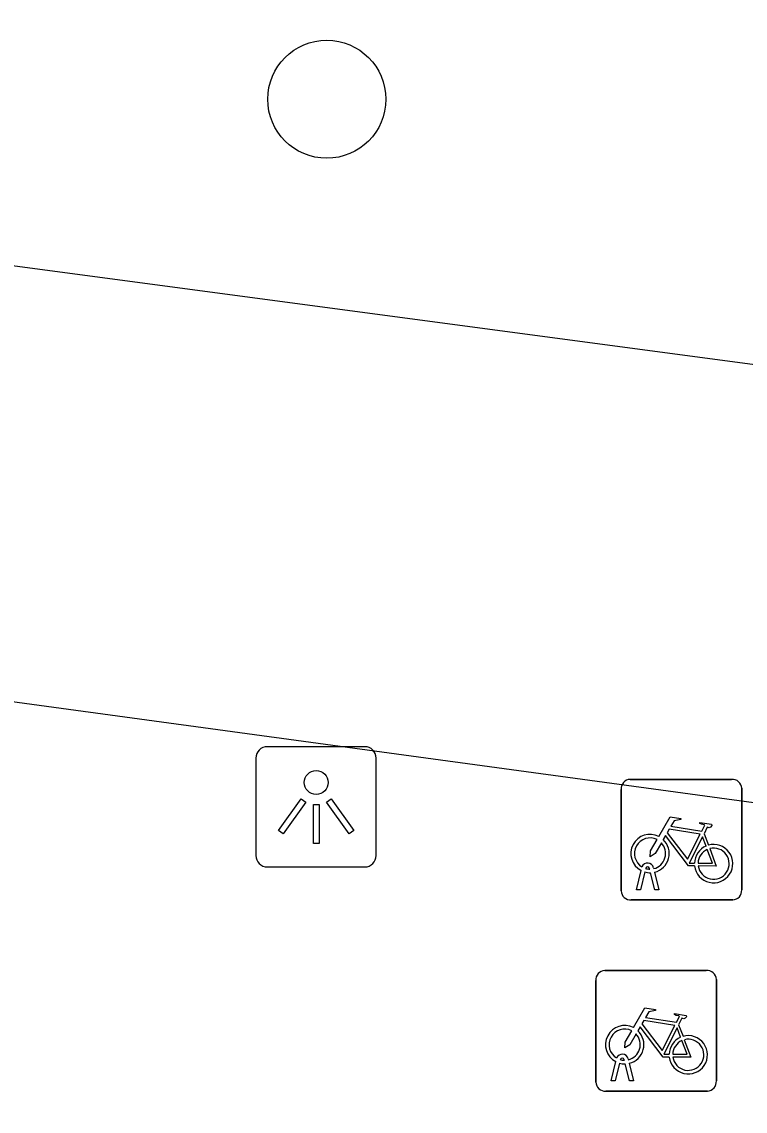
# Model space of a CAD drawing. Extents: x 155888 to 156864, y 383882 to 384671.
# Drawn here: x 156245.33 to 156251.32, y 383955.95 to 383964.98 of the extents above; entities that cross this region are included whole.
import ezdxf

# ---------------------------------------------------------------- set-up
doc = ezdxf.new("R2010")
doc.units = 0
for name, color, linetype in [('IMGEO_Boom', 7, 'Continuous'), ('IMGEO_Fietsenrek', 7, 'Continuous'), ('IMGEO_Fietspad_gesloten', 7, 'Continuous'), ('IMGEO_Lichtpunt', 7, 'Continuous')]:
    doc.layers.add(name, color=color, linetype=linetype)

msp = doc.modelspace()

# ---------------------------------------------------------------- linework, layer by layer
at = {"layer": 'IMGEO_Boom'}
msp.add_circle((156247.854, 383964.336), 0.4892, dxfattribs=at)
at = {"layer": 'IMGEO_Fietsenrek'}
for p, q in [((156250.3669, 383958.7005), (156251.2078, 383958.7005)), ((156251.2078, 383958.7005), (156250.3669, 383958.7005)), ((156250.2925, 383957.7759), (156250.2925, 383958.6168)), ((156250.2925, 383958.6168), (156250.2925, 383957.7759)), ((156251.2915, 383958.6261), (156251.2915, 383957.7852)), ((156251.2915, 383957.7852), (156251.2915, 383958.6261)), ((156250.9792, 383958.2502), (156251.0155, 383958.155)), ((156250.5606, 383957.9684), (156250.5624, 383957.9605)), ((156250.4195, 383957.7853), (156250.4578, 383957.9453)), ((156250.4882, 383957.9331), (156250.4529, 383957.7853)), ((156250.5299, 383957.9569), (156250.5289, 383957.9612)), ((156250.571, 383957.7853), (156250.5371, 383957.927)), ((156250.5694, 383957.9313), (156250.6044, 383957.7853)), ((156250.4529, 383957.7853), (156250.4195, 383957.7853)), ((156250.6044, 383957.7853), (156250.571, 383957.7853)), ((156251.2171, 383957.7015), (156250.3762, 383957.7015)), ((156250.3762, 383957.7015), (156251.2171, 383957.7015)), ((156250.1569, 383957.1165), (156250.9978, 383957.1165)), ((156250.9978, 383957.1165), (156250.1569, 383957.1165)), ((156250.0825, 383956.1919), (156250.0825, 383957.0328)), ((156250.0825, 383957.0328), (156250.0825, 383956.1919)), ((156251.0815, 383957.0421), (156251.0815, 383956.2012)), ((156251.0815, 383956.2012), (156251.0815, 383957.0421)), ((156250.7692, 383956.6662), (156250.8055, 383956.571)), ((156250.2095, 383956.2013), (156250.2478, 383956.3613)), ((156250.2782, 383956.3491), (156250.2429, 383956.2013)), ((156250.3199, 383956.3729), (156250.3189, 383956.3772)), ((156250.361, 383956.2013), (156250.3271, 383956.343)), ((156250.3506, 383956.3844), (156250.3524, 383956.3765)), ((156250.3594, 383956.3473), (156250.3944, 383956.2013)), ((156250.2429, 383956.2013), (156250.2095, 383956.2013)), ((156250.3944, 383956.2013), (156250.361, 383956.2013)), ((156251.0071, 383956.1175), (156250.1662, 383956.1175)), ((156250.1662, 383956.1175), (156251.0071, 383956.1175))]:
    msp.add_line(p, q, dxfattribs=at)
for points in [[(156250.6051, 383958.2272), (156250.6998, 383958.3907), (156250.786, 383958.3769), (156250.7877, 383958.3682), (156250.7316, 383958.3573), (156250.7054, 383958.312), (156250.9606, 383958.2712)], [(156250.9606, 383958.2712), (156250.9856, 383958.32), (156250.9805, 383958.324), (156250.9573, 383958.3277), (156250.9446, 383958.3352), (156250.9436, 383958.3383), (156250.9458, 383958.3429), (156251.0406, 383958.3278), (156251.0429, 383958.3175), (156251.0335, 383958.3051), (156251.0211, 383958.2987), (156251.0066, 383958.3049), (156250.9792, 383958.2502)], [(156250.9477, 383958.246), (156250.6909, 383958.287), (156250.6742, 383958.2582), (156250.8412, 383958.0379), (156250.9477, 383958.246)], [(156250.6258, 383958.1747), (156250.5742, 383958.0855), (156250.5343, 383958.0595), (156250.5355, 383958.107), (156250.59, 383958.2012)], [(156250.9008, 383957.9825), (156250.8511, 383957.9826), (156250.6604, 383958.2343), (156250.6414, 383958.2015)], [(156250.9957, 383958.148), (156250.9664, 383958.2248), (156250.857, 383958.0067), (156250.8997, 383958.0066)], [(156250.9297, 383958.0065), (156251.0496, 383958.0063), (156251.0064, 383958.1199)], [(156251.0262, 383958.1268), (156251.0812, 383957.9822), (156250.9311, 383957.9825)], [(156250.3951, 383956.6432), (156250.4898, 383956.8067), (156250.576, 383956.7929), (156250.5777, 383956.7842), (156250.5216, 383956.7733), (156250.4954, 383956.728), (156250.7506, 383956.6872)], [(156250.7377, 383956.662), (156250.4809, 383956.703), (156250.4642, 383956.6742), (156250.6312, 383956.4539), (156250.7377, 383956.662)], [(156250.7506, 383956.6872), (156250.7756, 383956.736), (156250.7705, 383956.74), (156250.7473, 383956.7437), (156250.7346, 383956.7512), (156250.7336, 383956.7543), (156250.7358, 383956.7589), (156250.8306, 383956.7438), (156250.8329, 383956.7335), (156250.8235, 383956.7211), (156250.8111, 383956.7147), (156250.7966, 383956.7209), (156250.7692, 383956.6662)], [(156250.4158, 383956.5907), (156250.3642, 383956.5015), (156250.3243, 383956.4755), (156250.3255, 383956.523), (156250.38, 383956.6172)], [(156250.6908, 383956.3985), (156250.6411, 383956.3986), (156250.4504, 383956.6503), (156250.4314, 383956.6175)], [(156250.7857, 383956.564), (156250.7564, 383956.6408), (156250.647, 383956.4227), (156250.6897, 383956.4226)], [(156250.7197, 383956.4225), (156250.8396, 383956.4223), (156250.7964, 383956.5359)], [(156250.8162, 383956.5428), (156250.8712, 383956.3982), (156250.7211, 383956.3985)]]:
    msp.add_lwpolyline(points, dxfattribs=at)
for centre, radius, start, end in [((156250.3702, 383958.6226), 0.0779, 92.4484, 184.28452), ((156250.3702, 383958.6226), 0.0779, 92.4484, 184.28452), ((156251.2136, 383958.6228), 0.0779, 2.4484, 94.28452), ((156251.2136, 383958.6228), 0.0779, 2.4484, 94.28452), ((156250.5321, 383958.0859), 0.159, 62.67661, 242.13685), ((156250.5321, 383958.0859), 0.129, 63.31916, 238.90302), ((156250.5321, 383958.0859), 0.129, 283.60429, 43.43025), ((156250.5321, 383958.0859), 0.159, 283.5766, 46.60424), ((156251.0587, 383958.0019), 0.159, 113.3408, 178.32165), ((156251.0587, 383958.0019), 0.159, 187.0065, 105.77075), ((156251.0587, 383958.0019), 0.129, 113.92302, 177.95563), ((156251.0587, 383958.0019), 0.129, 188.67146, 104.58832), ((156250.5119, 383957.9573), 0.0499, 12.8025, 158.69338), ((156250.5119, 383957.9573), 0.0174, 12.8025, 163.45023), ((156250.5321, 383958.0859), 0.159, 253.99666, 271.78671), ((156250.5321, 383958.0859), 0.129, 253.41502, 269.02044), ((156251.2138, 383957.7794), 0.0779, 272.4484, 4.28452), ((156251.2138, 383957.7794), 0.0779, 272.4484, 4.28452), ((156250.3704, 383957.7792), 0.0779, 182.4484, 274.28452), ((156250.3704, 383957.7792), 0.0779, 182.4484, 274.28452), ((156250.1602, 383957.0386), 0.0779, 92.4484, 184.28452), ((156250.1602, 383957.0386), 0.0779, 92.4484, 184.28452), ((156251.0036, 383957.0388), 0.0779, 2.4484, 94.28452), ((156251.0036, 383957.0388), 0.0779, 2.4484, 94.28452), ((156250.3221, 383956.5019), 0.159, 62.67661, 242.13685), ((156250.3221, 383956.5019), 0.129, 63.31916, 238.90302), ((156250.3221, 383956.5019), 0.159, 283.5766, 46.60424), ((156250.3221, 383956.5019), 0.129, 283.60429, 43.43025), ((156250.8487, 383956.4179), 0.159, 113.3408, 178.32165), ((156250.8487, 383956.4179), 0.159, 187.0065, 105.77075), ((156250.8487, 383956.4179), 0.129, 113.92302, 177.95563), ((156250.8487, 383956.4179), 0.129, 188.67146, 104.58832), ((156250.3019, 383956.3733), 0.0499, 12.8025, 158.69338), ((156250.3221, 383956.5019), 0.159, 253.99666, 271.78671), ((156250.3019, 383956.3733), 0.0174, 12.8025, 163.45023), ((156250.3221, 383956.5019), 0.129, 253.41502, 269.02044), ((156250.1604, 383956.1952), 0.0779, 182.4484, 274.28452), ((156250.1604, 383956.1952), 0.0779, 182.4484, 274.28452), ((156251.0038, 383956.1954), 0.0779, 272.4484, 4.28452), ((156251.0038, 383956.1954), 0.0779, 272.4484, 4.28452)]:
    msp.add_arc(centre, radius, start, end, dxfattribs=at)
at = {"layer": 'IMGEO_Fietspad_gesloten'}
for points in [[(156355.356, 383948.3), (156353.825, 383948.5), (156350.172, 383948.959), (156338.567, 383950.525), (156323.65, 383952.522), (156307.823, 383954.602), (156287.382, 383957.354), (156268.441, 383959.872), (156254.921, 383961.665), (156243.285, 383963.219), (156236.368, 383964.123), (156226.69, 383965.478), (156217.655, 383966.653), (156216.347, 383966.84)], [(156238.656, 383960.244), (156256.907, 383957.756)]]:
    msp.add_lwpolyline(points, dxfattribs=at)
at = {"layer": 'IMGEO_Lichtpunt'}
for p, q in [((156248.1686, 383958.9711), (156247.3615, 383958.9711)), ((156248.1686, 383958.9711), (156247.3615, 383958.9711)), ((156247.2668, 383958.8765), (156247.2668, 383958.0693)), ((156247.2668, 383958.8765), (156247.2668, 383958.0693)), ((156248.2633, 383958.0693), (156248.2633, 383958.8765)), ((156248.2633, 383958.0693), (156248.2633, 383958.8765)), ((156247.3615, 383957.9747), (156248.1686, 383957.9747)), ((156247.3615, 383957.9747), (156248.1686, 383957.9747))]:
    msp.add_line(p, q, dxfattribs=at)
for points in [[(156247.6412, 383958.5398), (156247.6797, 383958.5123), (156247.4924, 383958.2499), (156247.4539, 383958.2774), (156247.6412, 383958.5398)], [(156247.8526, 383958.5121), (156247.8912, 383958.5395), (156248.0779, 383958.2766), (156248.0393, 383958.2492), (156247.8526, 383958.5121)], [(156247.7427, 383958.4921), (156247.79, 383958.4921), (156247.79, 383958.1697), (156247.7427, 383958.1697), (156247.7427, 383958.4921)]]:
    msp.add_lwpolyline(points, dxfattribs=at)
msp.add_circle((156247.7664, 383958.6744), 0.0994, dxfattribs=at)
for centre, start, end in [((156247.3615, 383958.8765), 90, 180), ((156247.3615, 383958.8765), 90, 180), ((156248.1686, 383958.8765), 0, 90), ((156248.1686, 383958.8765), 0, 90), ((156247.3615, 383958.0693), 180, 270), ((156247.3615, 383958.0693), 180, 270), ((156248.1686, 383958.0693), 270, 0), ((156248.1686, 383958.0693), 270, 360)]:
    msp.add_arc(centre, 0.0946, start, end, dxfattribs=at)

doc.saveas('drawing.dxf')
